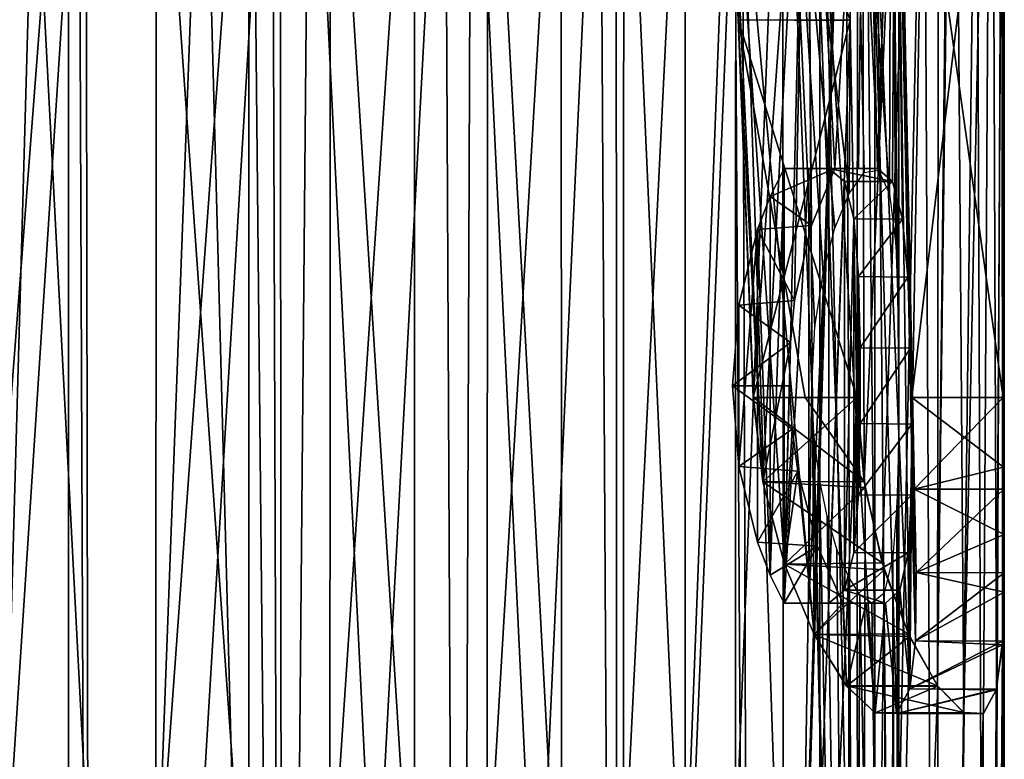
# Model space of a CAD drawing. Header units: millimetres. Extents: x -36.5 to 36.5, y -8.8 to 41.6.
# Tile 394 of 428: x 23.7 to 35, y 15.8 to 24.3. Entities that reach past the tile are written whole.
import ezdxf

# ---------------------------------------------------------------- set-up
doc = ezdxf.new("R2010")
doc.units = ezdxf.units.MM
doc.header["$LTSCALE"] = 65.185185
for name, color, linetype in [('1672', 7, 'CONTINUOUS'), ('1673', 7, 'CONTINUOUS'), ('2069', 7, 'CONTINUOUS'), ('2271', 7, 'CONTINUOUS'), ('325', 7, 'CONTINUOUS'), ('388', 7, 'CONTINUOUS'), ('389', 7, 'CONTINUOUS'), ('392', 7, 'CONTINUOUS'), ('394', 7, 'CONTINUOUS'), ('555', 7, 'CONTINUOUS'), ('579', 7, 'CONTINUOUS'), ('580', 7, 'CONTINUOUS'), ('684', 7, 'CONTINUOUS'), ('685', 7, 'CONTINUOUS'), ('686', 7, 'CONTINUOUS'), ('692', 7, 'CONTINUOUS')]:
    doc.layers.add(name, color=color, linetype=linetype)

msp = doc.modelspace()

# ---------------------------------------------------------------- linework, layer by layer
at = {"layer": '1672', "color": 7, "linetype": 'Continuous'}
for points in [[(32.47, 22.6, -4.833), (33.051, 22.6, -4.833), (33.322, 22.6, -4.012), (32.47, 22.6, -4.833)], [(32.47, 22.6, -4.833), (33.322, 22.6, -4.012), (32.754, 22.6, -4.012), (32.47, 22.6, -4.833)], [(33.543, 22.6, -3.175), (32.984, 22.6, -3.175), (32.754, 22.6, -4.012), (33.543, 22.6, -3.175)], [(33.322, 22.6, -4.012), (33.543, 22.6, -3.175), (32.754, 22.6, -4.012), (33.322, 22.6, -4.012)]]:
    msp.add_3dface(points, dxfattribs=at)
at = {"layer": '1673', "color": 7, "linetype": 'Continuous'}
for points in [[(33.144, 17.6, -4.833), (32.47, 17.6, -4.833), (32.754, 17.6, -4.012), (33.144, 17.6, -4.833)], [(33.413, 17.6, -4.012), (33.144, 17.6, -4.833), (32.754, 17.6, -4.012), (33.413, 17.6, -4.012)], [(32.984, 17.6, -3.175), (33.413, 17.6, -4.012), (32.754, 17.6, -4.012), (32.984, 17.6, -3.175)], [(32.984, 17.6, -3.175), (33.632, 17.6, -3.175), (33.413, 17.6, -4.012), (32.984, 17.6, -3.175)]]:
    msp.add_3dface(points, dxfattribs=at)
at = {"layer": '2069', "color": 7, "linetype": 'Continuous'}
for points in [[(32.47, 22.6, -4.833), (32.47, 17.6, -4.833), (32.308, 17.924, -5.239), (32.47, 22.6, -4.833)], [(32.47, 22.6, -4.833), (32.308, 17.924, -5.239), (32.308, 22.276, -5.239), (32.47, 22.6, -4.833)], [(32.47, 17.6, -4.833), (32.47, 22.6, -4.833), (32.754, 22.6, -4.012), (32.47, 17.6, -4.833)], [(32.47, 17.6, -4.833), (32.754, 22.6, -4.012), (32.754, 17.6, -4.012), (32.47, 17.6, -4.833)], [(32.984, 22.6, -3.175), (32.984, 17.6, -3.175), (32.754, 17.6, -4.012), (32.984, 22.6, -3.175)], [(32.754, 22.6, -4.012), (32.984, 22.6, -3.175), (32.754, 17.6, -4.012), (32.754, 22.6, -4.012)], [(32.984, 17.6, -3.175), (32.984, 22.6, -3.175), (33.161, 22.449, -2.321), (32.984, 17.6, -3.175)], [(32.984, 17.6, -3.175), (33.161, 22.449, -2.321), (33.161, 17.751, -2.32), (32.984, 17.6, -3.175)], [(33.161, 22.449, -2.321), (33.27, 22.018, -1.572), (33.161, 17.751, -2.32), (33.161, 22.449, -2.321)], [(32.308, 17.924, -5.239), (32.161, 21.897, -5.577), (32.308, 22.276, -5.239), (32.308, 17.924, -5.239)], [(33.27, 22.018, -1.572), (33.27, 18.182, -1.571), (33.161, 17.751, -2.32), (33.27, 22.018, -1.572)], [(33.27, 22.018, -1.572), (33.323, 21.356, -1.014), (33.27, 18.182, -1.571), (33.27, 22.018, -1.572)], [(32.161, 18.303, -5.577), (31.948, 19.173, -6.028), (32.161, 21.897, -5.577), (32.161, 18.303, -5.577)], [(31.948, 19.173, -6.028), (31.948, 21.027, -6.028), (32.161, 21.897, -5.577), (31.948, 19.173, -6.028)], [(32.308, 17.924, -5.239), (32.161, 18.303, -5.577), (32.161, 21.897, -5.577), (32.308, 17.924, -5.239)], [(33.323, 21.356, -1.014), (33.323, 18.845, -1.013), (33.27, 18.182, -1.571), (33.323, 21.356, -1.014)], [(33.323, 21.356, -1.014), (33.342, 20.537, -0.714), (33.323, 18.845, -1.013), (33.323, 21.356, -1.014)], [(31.948, 19.173, -6.028), (31.873, 20.1, -6.175), (31.948, 21.027, -6.028), (31.948, 19.173, -6.028)], [(33.342, 20.537, -0.714), (33.342, 19.665, -0.713), (33.323, 18.845, -1.013), (33.342, 20.537, -0.714)]]:
    msp.add_3dface(points, dxfattribs=at)
at = {"layer": '2271', "color": 7, "linetype": 'Continuous'}
for points in [[(22.048, 28.6, -13.818), (22.049, 0, -13.818), (24.239, 28.6, -13.278), (22.048, 28.6, -13.818)], [(22.049, 0, -13.818), (24.239, 0, -13.277), (24.239, 28.6, -13.278), (22.049, 0, -13.818)], [(24.239, 0, -13.277), (26.316, 0, -12.391), (26.311, 28.6, -12.394), (24.239, 0, -13.277)], [(24.239, 28.6, -13.278), (24.239, 0, -13.277), (26.311, 28.6, -12.394), (24.239, 28.6, -13.278)], [(27.235, 0, 11.863), (25.252, 28.13, 12.895), (27.252, 28.6, 11.852), (27.235, 0, 11.863)], [(26.311, 28.6, -12.394), (26.316, 0, -12.391), (28.219, 28.6, -11.186), (26.311, 28.6, -12.394)], [(26.316, 0, -12.391), (28.221, 0, -11.184), (28.219, 28.6, -11.186), (26.316, 0, -12.391)], [(29.043, 0, 10.515), (27.235, 0, 11.863), (27.252, 28.6, 11.852), (29.043, 0, 10.515)], [(29.059, 28.6, 10.501), (29.043, 0, 10.515), (27.252, 28.6, 11.852), (29.059, 28.6, 10.501)], [(28.219, 28.6, -11.186), (28.221, 0, -11.184), (29.904, 28.6, -9.691), (28.219, 28.6, -11.186)], [(28.221, 0, -11.184), (29.91, 0, -9.685), (29.904, 28.6, -9.691), (28.221, 0, -11.184)], [(30.614, 0, 8.892), (29.043, 0, 10.515), (29.059, 28.6, 10.501), (30.614, 0, 8.892)], [(30.624, 28.6, 8.88), (30.614, 0, 8.892), (29.059, 28.6, 10.501), (30.624, 28.6, 8.88)], [(29.904, 28.6, -9.691), (29.91, 0, -9.685), (31.331, 28.6, -7.94), (29.904, 28.6, -9.691)], [(29.91, 0, -9.685), (31.333, 0, -7.937), (31.331, 28.6, -7.94), (29.91, 0, -9.685)], [(31.9, 0, 7.041), (30.614, 0, 8.892), (30.624, 28.6, 8.88), (31.9, 0, 7.041)], [(31.911, 28.6, 7.024), (31.9, 0, 7.041), (30.624, 28.6, 8.88), (31.911, 28.6, 7.024)], [(31.331, 28.6, -7.94), (31.333, 0, -7.937), (32.454, 28.6, -5.989), (31.331, 28.6, -7.94)], [(31.333, 0, -7.937), (32.46, 0, -5.978), (32.454, 28.6, -5.989), (31.333, 0, -7.937)], [(32.876, 0, 5.003), (31.9, 0, 7.041), (31.911, 28.6, 7.024), (32.876, 0, 5.003)], [(32.88, 28.6, 4.991), (32.876, 0, 5.003), (31.911, 28.6, 7.024), (32.88, 28.6, 4.991)], [(32.46, 0, -5.978), (32.788, 20.1, -5.227), (32.454, 28.6, -5.989), (32.46, 0, -5.978)], [(32.822, 20.778, -5.14), (32.916, 21.39, -4.897), (32.454, 28.6, -5.989), (32.822, 20.778, -5.14)], [(32.788, 20.1, -5.227), (32.822, 20.778, -5.14), (32.454, 28.6, -5.989), (32.788, 20.1, -5.227)], [(32.916, 21.39, -4.897), (33.053, 21.911, -4.512), (32.454, 28.6, -5.989), (32.916, 21.39, -4.897)], [(32.454, 28.6, -5.989), (33.217, 22.312, -3.998), (33.253, 28.6, -3.875), (32.454, 28.6, -5.989)], [(33.053, 21.911, -4.512), (33.217, 22.312, -3.998), (32.454, 28.6, -5.989), (33.053, 21.911, -4.512)], [(33.509, 0, 2.84), (32.876, 0, 5.003), (32.88, 28.6, 4.991), (33.509, 0, 2.84)], [(33.513, 28.6, 2.823), (33.509, 0, 2.84), (32.88, 28.6, 4.991), (33.513, 28.6, 2.823)], [(33.217, 22.312, -3.998), (33.39, 22.554, -3.363), (33.253, 28.6, -3.875), (33.217, 22.312, -3.998)], [(33.253, 28.6, -3.875), (33.678, 22.307, -1.843), (33.7, 28.6, -1.67), (33.253, 28.6, -3.875)], [(33.553, 22.578, -2.619), (33.678, 22.307, -1.843), (33.253, 28.6, -3.875), (33.553, 22.578, -2.619)], [(33.39, 22.554, -3.363), (33.553, 22.578, -2.619), (33.253, 28.6, -3.875), (33.39, 22.554, -3.363)], [(33.787, 0, 0.598), (33.509, 0, 2.84), (33.513, 28.6, 2.823), (33.787, 0, 0.598)], [(33.788, 28.6, 0.588), (33.787, 0, 0.598), (33.513, 28.6, 2.823), (33.788, 28.6, 0.588)], [(33.678, 22.307, -1.843), (33.751, 21.723, -1.173), (33.7, 28.6, -1.67), (33.678, 22.307, -1.843)], [(33.751, 21.723, -1.173), (33.779, 20.953, -0.76), (33.7, 28.6, -1.67), (33.751, 21.723, -1.173)], [(33.7, 28.6, -1.67), (33.786, 20.1, -0.622), (33.788, 28.6, 0.588), (33.7, 28.6, -1.67)], [(33.779, 20.953, -0.76), (33.786, 20.1, -0.622), (33.7, 28.6, -1.67), (33.779, 20.953, -0.76)], [(33.786, 20.1, -0.622), (33.787, 0, 0.598), (33.788, 28.6, 0.588), (33.786, 20.1, -0.622)], [(23.84, 26.747, 13.404), (25.252, 28.13, 12.895), (25.231, 0, 12.904), (23.84, 26.747, 13.404)], [(25.231, 0, 12.904), (25.252, 28.13, 12.895), (27.235, 0, 11.863), (25.231, 0, 12.904)], [(22.604, 25.151, 13.716), (23.84, 26.747, 13.404), (23.088, 0, 13.608), (22.604, 25.151, 13.716)], [(23.088, 0, 13.608), (23.84, 26.747, 13.404), (25.231, 0, 12.904), (23.088, 0, 13.608)], [(33.255, 0, -3.869), (32.788, 20.1, -5.227), (32.46, 0, -5.978), (33.255, 0, -3.869)], [(32.811, 19.545, -5.169), (32.788, 20.1, -5.227), (33.255, 0, -3.869), (32.811, 19.545, -5.169)], [(33.786, 20.1, -0.622), (33.782, 19.392, -0.716), (33.787, 0, 0.598), (33.786, 20.1, -0.622)], [(32.875, 19.027, -5.004), (32.811, 19.545, -5.169), (33.255, 0, -3.869), (32.875, 19.027, -5.004)], [(33.782, 19.392, -0.716), (33.764, 18.728, -0.999), (33.787, 0, 0.598), (33.782, 19.392, -0.716)], [(32.964, 18.6, -4.766), (32.875, 19.027, -5.004), (33.255, 0, -3.869), (32.964, 18.6, -4.766)], [(33.764, 18.728, -0.999), (33.719, 18.134, -1.501), (33.787, 0, 0.598), (33.764, 18.728, -0.999)], [(33.076, 18.222, -4.445), (32.964, 18.6, -4.766), (33.255, 0, -3.869), (33.076, 18.222, -4.445)], [(33.208, 17.907, -4.029), (33.076, 18.222, -4.445), (33.255, 0, -3.869), (33.208, 17.907, -4.029)], [(33.719, 18.134, -1.501), (33.62, 17.715, -2.236), (33.702, 0, -1.654), (33.719, 18.134, -1.501)], [(33.787, 0, 0.598), (33.719, 18.134, -1.501), (33.702, 0, -1.654), (33.787, 0, 0.598)], [(33.339, 17.698, -3.562), (33.208, 17.907, -4.029), (33.255, 0, -3.869), (33.339, 17.698, -3.562)], [(33.702, 0, -1.654), (33.339, 17.698, -3.562), (33.255, 0, -3.869), (33.702, 0, -1.654)], [(33.477, 17.601, -2.991), (33.339, 17.698, -3.562), (33.702, 0, -1.654), (33.477, 17.601, -2.991)], [(33.62, 17.715, -2.236), (33.477, 17.601, -2.991), (33.702, 0, -1.654), (33.62, 17.715, -2.236)]]:
    msp.add_3dface(points, dxfattribs=at)
at = {"layer": '325', "color": 7, "linetype": 'Continuous'}
for points in [[(33.227, 24.301, -7.125), (33.146, 28.6, -7.275), (33.343, 38.1, -6.901), (33.227, 24.301, -7.125)], [(33.306, 19.967, -6.974), (33.227, 24.301, -7.125), (33.343, 38.1, -6.901), (33.306, 19.967, -6.974)], [(33.389, 19, -6.811), (33.306, 19.967, -6.974), (33.343, 38.1, -6.901), (33.389, 19, -6.811)], [(34.256, 38.1, -4.697), (33.389, 19, -6.811), (33.343, 38.1, -6.901), (34.256, 38.1, -4.697)], [(33.595, 18.064, -6.383), (33.389, 19, -6.811), (34.256, 38.1, -4.697), (33.595, 18.064, -6.383)], [(33.898, 17.247, -5.684), (33.595, 18.064, -6.383), (34.256, 38.1, -4.697), (33.898, 17.247, -5.684)], [(34.232, 16.651, -4.769), (33.898, 17.247, -5.684), (34.256, 38.1, -4.697), (34.232, 16.651, -4.769)], [(34.421, 33.6, -4.154), (34.232, 16.651, -4.769), (34.256, 38.1, -4.697), (34.421, 33.6, -4.154)], [(34.421, 33.6, -4.154), (34.421, 31.6, -4.154), (34.232, 16.651, -4.769), (34.421, 33.6, -4.154)], [(34.232, 16.651, -4.769), (34.421, 31.6, -4.154), (34.533, 16.342, -3.737), (34.232, 16.651, -4.769)], [(34.421, 31.6, -4.154), (34.854, 31.6, -2.098), (34.533, 16.342, -3.737), (34.421, 31.6, -4.154)], [(34.533, 16.342, -3.737), (34.854, 31.6, -2.098), (34.762, 16.333, -2.677), (34.533, 16.342, -3.737)], [(34.762, 16.333, -2.677), (34.854, 31.6, -2.098), (34.909, 16.613, -1.664), (34.762, 16.333, -2.677)], [(34.854, 31.6, -2.098), (35, 31.6), (34.909, 16.613, -1.664), (34.854, 31.6, -2.098)], [(34.909, 16.613, -1.664), (35, 31.6), (34.981, 17.163, -0.762), (34.909, 16.613, -1.664)], [(35, 31.6), (34.972, 28.6, 0.925), (34.994, 18.91, 0.435), (35, 31.6)], [(34.981, 17.163, -0.762), (35, 31.6), (35, 17.949, -0.041), (34.981, 17.163, -0.762)], [(35, 17.949, -0.041), (35, 31.6), (34.994, 18.91, 0.435), (35, 17.949, -0.041)], [(34.994, 18.91, 0.435), (34.972, 28.6, 0.925), (34.987, 19.967, 0.624), (34.994, 18.91, 0.435)]]:
    msp.add_3dface(points, dxfattribs=at)
at = {"layer": '388', "color": 7, "linetype": 'Continuous'}
for points in [[(34.972, 28.6, 0.925), (33.769, 28.6, 0.925), (33.937, 19.967, 0.624), (34.972, 28.6, 0.925)], [(34.987, 19.967, 0.624), (34.972, 28.6, 0.925), (33.937, 19.967, 0.624), (34.987, 19.967, 0.624)]]:
    msp.add_3dface(points, dxfattribs=at)
at = {"layer": '389', "color": 7, "linetype": 'Continuous'}
for points in [[(31.761, 28.6, -7.275), (33.146, 28.6, -7.275), (33.227, 24.301, -7.125), (31.761, 28.6, -7.275)], [(31.761, 28.6, -7.275), (33.227, 24.301, -7.125), (31.938, 24.309, -7.125), (31.761, 28.6, -7.275)], [(33.227, 24.301, -7.125), (33.306, 19.967, -6.974), (31.938, 24.309, -7.125), (33.227, 24.301, -7.125)], [(31.938, 24.309, -7.125), (33.306, 19.967, -6.974), (32.71, 19.967, -6.974), (31.938, 24.309, -7.125)], [(32.114, 19.967, -6.974), (31.938, 24.309, -7.125), (32.71, 19.967, -6.974), (32.114, 19.967, -6.974)]]:
    msp.add_3dface(points, dxfattribs=at)
at = {"layer": '392', "color": 7, "linetype": 'Continuous'}
for points in [[(32.114, 19.967, -6.974), (33.389, 19, -6.811), (32.224, 18.996, -6.81), (32.114, 19.967, -6.974)], [(33.389, 19, -6.811), (32.114, 19.967, -6.974), (32.71, 19.967, -6.974), (33.389, 19, -6.811)], [(33.306, 19.967, -6.974), (33.389, 19, -6.811), (32.71, 19.967, -6.974), (33.306, 19.967, -6.974)], [(34.987, 19.967, 0.624), (33.937, 19.967, 0.624), (33.962, 18.911, 0.435), (34.987, 19.967, 0.624)], [(34.994, 18.91, 0.435), (34.987, 19.967, 0.624), (33.962, 18.911, 0.435), (34.994, 18.91, 0.435)], [(33.389, 19, -6.811), (33.595, 18.064, -6.383), (32.224, 18.996, -6.81), (33.389, 19, -6.811)], [(33.595, 18.064, -6.383), (32.472, 18.051, -6.374), (32.224, 18.996, -6.81), (33.595, 18.064, -6.383)], [(34.994, 18.91, 0.435), (33.962, 18.911, 0.435), (33.986, 17.952, -0.04), (34.994, 18.91, 0.435)], [(35, 17.949, -0.041), (34.994, 18.91, 0.435), (33.986, 17.952, -0.04), (35, 17.949, -0.041)], [(33.595, 18.064, -6.383), (33.898, 17.247, -5.684), (32.472, 18.051, -6.374), (33.595, 18.064, -6.383)], [(33.898, 17.247, -5.684), (32.815, 17.24, -5.676), (32.472, 18.051, -6.374), (33.898, 17.247, -5.684)], [(35, 17.949, -0.041), (33.986, 17.952, -0.04), (33.979, 17.167, -0.758), (35, 17.949, -0.041)], [(34.981, 17.163, -0.762), (35, 17.949, -0.041), (33.979, 17.167, -0.758), (34.981, 17.163, -0.762)], [(33.898, 17.247, -5.684), (34.232, 16.651, -4.769), (32.815, 17.24, -5.676), (33.898, 17.247, -5.684)], [(34.232, 16.651, -4.769), (33.186, 16.649, -4.764), (32.815, 17.24, -5.676), (34.232, 16.651, -4.769)], [(34.981, 17.163, -0.762), (33.979, 17.167, -0.758), (33.912, 16.616, -1.657), (34.981, 17.163, -0.762)], [(34.909, 16.613, -1.664), (34.981, 17.163, -0.762), (33.912, 16.616, -1.657), (34.909, 16.613, -1.664)], [(34.232, 16.651, -4.769), (34.533, 16.342, -3.737), (33.186, 16.649, -4.764), (34.232, 16.651, -4.769)], [(34.533, 16.342, -3.737), (33.516, 16.341, -3.729), (33.186, 16.649, -4.764), (34.533, 16.342, -3.737)], [(34.909, 16.613, -1.664), (33.912, 16.616, -1.657), (33.761, 16.334, -2.669), (34.909, 16.613, -1.664)], [(34.762, 16.333, -2.677), (34.909, 16.613, -1.664), (33.761, 16.334, -2.669), (34.762, 16.333, -2.677)], [(34.533, 16.342, -3.737), (34.762, 16.333, -2.677), (33.516, 16.341, -3.729), (34.533, 16.342, -3.737)], [(34.762, 16.333, -2.677), (33.761, 16.334, -2.669), (33.516, 16.341, -3.729), (34.762, 16.333, -2.677)]]:
    msp.add_3dface(points, dxfattribs=at)
at = {"layer": '394', "color": 7, "linetype": 'Continuous'}
for points in [[(32.731, 28.6, -5.365), (31.761, 28.6, -7.275), (32.815, 17.24, -5.676), (32.731, 28.6, -5.365)], [(31.761, 28.6, -7.275), (31.938, 24.309, -7.125), (32.224, 18.996, -6.81), (31.761, 28.6, -7.275)], [(32.815, 17.24, -5.676), (31.761, 28.6, -7.275), (32.472, 18.051, -6.374), (32.815, 17.24, -5.676)], [(32.472, 18.051, -6.374), (31.761, 28.6, -7.275), (32.224, 18.996, -6.81), (32.472, 18.051, -6.374)], [(33.398, 28.6, -3.33), (32.731, 28.6, -5.365), (33.516, 16.341, -3.729), (33.398, 28.6, -3.33)], [(33.516, 16.341, -3.729), (32.731, 28.6, -5.365), (33.186, 16.649, -4.764), (33.516, 16.341, -3.729)], [(33.186, 16.649, -4.764), (32.731, 28.6, -5.365), (32.815, 17.24, -5.676), (33.186, 16.649, -4.764)], [(33.747, 28.6, -1.217), (33.398, 28.6, -3.33), (33.912, 16.616, -1.657), (33.747, 28.6, -1.217)], [(33.912, 16.616, -1.657), (33.398, 28.6, -3.33), (33.761, 16.334, -2.669), (33.912, 16.616, -1.657)], [(33.761, 16.334, -2.669), (33.398, 28.6, -3.33), (33.516, 16.341, -3.729), (33.761, 16.334, -2.669)], [(33.769, 28.6, 0.925), (33.747, 28.6, -1.217), (33.937, 19.967, 0.624), (33.769, 28.6, 0.925)], [(33.937, 19.967, 0.624), (33.747, 28.6, -1.217), (33.962, 18.911, 0.435), (33.937, 19.967, 0.624)], [(33.962, 18.911, 0.435), (33.747, 28.6, -1.217), (33.986, 17.952, -0.04), (33.962, 18.911, 0.435)], [(33.986, 17.952, -0.04), (33.747, 28.6, -1.217), (33.979, 17.167, -0.758), (33.986, 17.952, -0.04)], [(33.979, 17.167, -0.758), (33.747, 28.6, -1.217), (33.912, 16.616, -1.657), (33.979, 17.167, -0.758)], [(31.938, 24.309, -7.125), (32.114, 19.967, -6.974), (32.224, 18.996, -6.81), (31.938, 24.309, -7.125)]]:
    msp.add_3dface(points, dxfattribs=at)
at = {"layer": '555', "color": 7, "linetype": 'Continuous'}
for points in [[(23.656, 28.441, -14.703), (24.438, 28.6, -14.475), (22.178, -6.3, -15.013), (23.656, 28.441, -14.703)], [(22.178, -6.3, -15.013), (24.438, 28.6, -14.475), (24.497, -6.3, -14.456), (22.178, -6.3, -15.013)], [(24.438, 28.6, -14.475), (26.579, 28.6, -13.605), (24.497, -6.3, -14.456), (24.438, 28.6, -14.475)], [(24.497, -6.3, -14.456), (26.579, 28.6, -13.605), (26.701, -6.3, -13.543), (24.497, -6.3, -14.456)], [(26.672, 28.571, 13.558), (26.352, 28.489, 13.715), (26.701, -6.3, 13.543), (26.672, 28.571, 13.558)], [(26.579, 28.6, -13.605), (28.565, 28.6, -12.418), (26.701, -6.3, -13.543), (26.579, 28.6, -13.605)], [(27.01, 28.6, 13.381), (26.672, 28.571, 13.558), (26.701, -6.3, 13.543), (27.01, 28.6, 13.381)], [(28.734, -6.3, 12.297), (27.01, 28.6, 13.381), (26.701, -6.3, 13.543), (28.734, -6.3, 12.297)], [(26.701, -6.3, -13.543), (28.565, 28.6, -12.418), (28.734, -6.3, -12.297), (26.701, -6.3, -13.543)], [(28.868, 28.6, 12.199), (27.01, 28.6, 13.381), (28.734, -6.3, 12.297), (28.868, 28.6, 12.199)], [(28.565, 28.6, -12.418), (30.347, 28.6, -10.945), (28.734, -6.3, -12.297), (28.565, 28.6, -12.418)], [(30.548, -6.3, 10.748), (28.868, 28.6, 12.199), (28.734, -6.3, 12.297), (30.548, -6.3, 10.748)], [(28.734, -6.3, -12.297), (30.347, 28.6, -10.945), (30.548, -6.3, -10.748), (28.734, -6.3, -12.297)], [(30.537, 28.6, 10.759), (28.868, 28.6, 12.199), (30.548, -6.3, 10.748), (30.537, 28.6, 10.759)], [(30.347, 28.6, -10.945), (31.886, 28.6, -9.217), (30.548, -6.3, -10.748), (30.347, 28.6, -10.945)], [(31.98, 28.6, 9.093), (30.537, 28.6, 10.759), (30.548, -6.3, 10.748), (31.98, 28.6, 9.093)], [(32.097, -6.3, 8.934), (31.98, 28.6, 9.093), (30.548, -6.3, 10.748), (32.097, -6.3, 8.934)], [(30.548, -6.3, -10.748), (31.886, 28.6, -9.217), (32.097, -6.3, -8.934), (30.548, -6.3, -10.748)], [(31.886, 28.6, -9.217), (33.146, 28.6, -7.275), (32.097, -6.3, -8.934), (31.886, 28.6, -9.217)], [(33.167, 28.6, 7.237), (31.98, 28.6, 9.093), (32.097, -6.3, 8.934), (33.167, 28.6, 7.237)], [(33.343, -6.3, 6.901), (33.167, 28.6, 7.237), (32.097, -6.3, 8.934), (33.343, -6.3, 6.901)], [(33.146, 28.6, -7.275), (33.227, 24.302, -7.125), (32.097, -6.3, -8.934), (33.146, 28.6, -7.275)], [(34.073, 28.6, 5.228), (33.167, 28.6, 7.237), (33.343, -6.3, 6.901), (34.073, 28.6, 5.228)], [(34.256, -6.3, 4.697), (34.073, 28.6, 5.228), (33.343, -6.3, 6.901), (34.256, -6.3, 4.697)], [(34.679, 28.6, 3.109), (34.073, 28.6, 5.228), (34.256, -6.3, 4.697), (34.679, 28.6, 3.109)], [(34.813, -6.3, 2.378), (34.679, 28.6, 3.109), (34.256, -6.3, 4.697), (34.813, -6.3, 2.378)], [(34.972, 28.6, 0.925), (34.679, 28.6, 3.109), (34.813, -6.3, 2.378), (34.972, 28.6, 0.925)], [(35, -6.3), (34.972, 28.6, 0.925), (34.813, -6.3, 2.378), (35, -6.3)], [(34.98, 24.285, 0.774), (34.972, 28.6, 0.925), (35, -6.3), (34.98, 24.285, 0.774)], [(26.352, 28.489, 13.715), (25.784, 28.18, 13.973), (26.701, -6.3, 13.543), (26.352, 28.489, 13.715)], [(25.784, 28.18, 13.973), (24.36, 26.924, 14.5), (24.497, -6.3, 14.456), (25.784, 28.18, 13.973)], [(26.701, -6.3, 13.543), (25.784, 28.18, 13.973), (24.497, -6.3, 14.456), (26.701, -6.3, 13.543)], [(24.36, 26.924, 14.5), (23.025, 25.393, 14.854), (24.497, -6.3, 14.456), (24.36, 26.924, 14.5)], [(23.025, 25.393, 14.854), (22.411, 24.522, 14.974), (24.497, -6.3, 14.456), (23.025, 25.393, 14.854)], [(24.497, -6.3, 14.456), (22.411, 24.522, 14.974), (22.178, -6.3, 15.013), (24.497, -6.3, 14.456)], [(33.227, 24.302, -7.125), (33.306, 19.967, -6.974), (32.097, -6.3, -8.934), (33.227, 24.302, -7.125)], [(34.987, 19.967, 0.624), (34.98, 24.285, 0.774), (35, -6.3), (34.987, 19.967, 0.624)], [(32.097, -6.3, -8.934), (33.306, 19.967, -6.974), (33.343, -6.3, -6.901), (32.097, -6.3, -8.934)], [(33.306, 19.967, -6.974), (33.399, 18.932, -6.791), (33.343, -6.3, -6.901), (33.306, 19.967, -6.974)], [(34.991, 19.165, 0.509), (34.987, 19.967, 0.624), (35, -6.3), (34.991, 19.165, 0.509)], [(34.998, 18.392, 0.22), (34.991, 19.165, 0.509), (35, -6.3), (34.998, 18.392, 0.22)], [(33.399, 18.932, -6.791), (33.618, 17.985, -6.333), (33.343, -6.3, -6.901), (33.399, 18.932, -6.791)], [(34.999, 17.726, -0.206), (34.998, 18.392, 0.22), (35, -6.3), (34.999, 17.726, -0.206)], [(33.618, 17.985, -6.333), (33.909, 17.219, -5.654), (33.343, -6.3, -6.901), (33.618, 17.985, -6.333)], [(34.978, 17.123, -0.811), (34.999, 17.726, -0.206), (34.813, -6.3, -2.378), (34.978, 17.123, -0.811)], [(34.813, -6.3, -2.378), (34.999, 17.726, -0.206), (35, -6.3), (34.813, -6.3, -2.378)], [(33.909, 17.219, -5.654), (34.235, 16.647, -4.762), (33.343, -6.3, -6.901), (33.909, 17.219, -5.654)], [(34.906, 16.604, -1.684), (34.978, 17.123, -0.811), (34.813, -6.3, -2.378), (34.906, 16.604, -1.684)], [(33.343, -6.3, -6.901), (34.235, 16.647, -4.762), (34.256, -6.3, -4.697), (33.343, -6.3, -6.901)], [(34.235, 16.647, -4.762), (34.539, 16.338, -3.717), (34.256, -6.3, -4.697), (34.235, 16.647, -4.762)], [(34.758, 16.328, -2.702), (34.906, 16.604, -1.684), (34.813, -6.3, -2.378), (34.758, 16.328, -2.702)], [(34.539, 16.338, -3.717), (34.758, 16.328, -2.702), (34.256, -6.3, -4.697), (34.539, 16.338, -3.717)], [(34.256, -6.3, -4.697), (34.758, 16.328, -2.702), (34.813, -6.3, -2.378), (34.256, -6.3, -4.697)]]:
    msp.add_3dface(points, dxfattribs=at)
at = {"layer": '579', "color": 7, "linetype": 'Continuous'}
for points in [[(33.051, 22.6, -4.833), (32.47, 22.6, -4.833), (32.308, 22.276, -5.239), (33.051, 22.6, -4.833)], [(32.783, 21.943, -5.542), (33.051, 22.6, -4.833), (32.308, 22.276, -5.239), (32.783, 21.943, -5.542)], [(32.161, 21.897, -5.577), (32.783, 21.943, -5.542), (32.308, 22.276, -5.239), (32.161, 21.897, -5.577)], [(31.948, 21.027, -6.028), (32.589, 21.08, -6.011), (32.161, 21.897, -5.577), (31.948, 21.027, -6.028)], [(32.589, 21.08, -6.011), (32.783, 21.943, -5.542), (32.161, 21.897, -5.577), (32.589, 21.08, -6.011)], [(32.54, 20.598, -6.133), (32.589, 21.08, -6.011), (31.948, 21.027, -6.028), (32.54, 20.598, -6.133)], [(31.873, 20.1, -6.175), (32.54, 20.598, -6.133), (31.948, 21.027, -6.028), (31.873, 20.1, -6.175)], [(32.53, 20.1, -6.175), (32.54, 20.598, -6.133), (31.873, 20.1, -6.175), (32.53, 20.1, -6.175)], [(32.56, 19.602, -6.133), (32.53, 20.1, -6.175), (31.873, 20.1, -6.175), (32.56, 19.602, -6.133)], [(31.948, 19.173, -6.028), (32.56, 19.602, -6.133), (31.873, 20.1, -6.175), (31.948, 19.173, -6.028)], [(32.627, 19.118, -6.01), (32.56, 19.602, -6.133), (31.948, 19.173, -6.028), (32.627, 19.118, -6.01)], [(32.161, 18.303, -5.577), (32.627, 19.118, -6.01), (31.948, 19.173, -6.028), (32.161, 18.303, -5.577)], [(32.853, 18.256, -5.541), (32.627, 19.118, -6.01), (32.161, 18.303, -5.577), (32.853, 18.256, -5.541)], [(32.308, 17.924, -5.239), (32.853, 18.256, -5.541), (32.161, 18.303, -5.577), (32.308, 17.924, -5.239)], [(32.47, 17.6, -4.833), (32.853, 18.256, -5.541), (32.308, 17.924, -5.239), (32.47, 17.6, -4.833)], [(33.144, 17.6, -4.833), (32.853, 18.256, -5.541), (32.47, 17.6, -4.833), (33.144, 17.6, -4.833)]]:
    msp.add_3dface(points, dxfattribs=at)
at = {"layer": '580', "color": 7, "linetype": 'Continuous'}
for points in [[(33.543, 22.6, -3.175), (33.716, 22.448, -2.318), (32.984, 22.6, -3.175), (33.543, 22.6, -3.175)], [(32.984, 22.6, -3.175), (33.716, 22.448, -2.318), (33.161, 22.449, -2.321), (32.984, 22.6, -3.175)], [(33.161, 22.449, -2.321), (33.716, 22.448, -2.318), (33.27, 22.018, -1.572), (33.161, 22.449, -2.321)], [(33.716, 22.448, -2.318), (33.828, 22.015, -1.568), (33.27, 22.018, -1.572), (33.716, 22.448, -2.318)], [(33.27, 22.018, -1.572), (33.828, 22.015, -1.568), (33.323, 21.356, -1.014), (33.27, 22.018, -1.572)], [(33.828, 22.015, -1.568), (33.891, 21.35, -1.01), (33.323, 21.356, -1.014), (33.828, 22.015, -1.568)], [(33.323, 21.356, -1.014), (33.891, 21.35, -1.01), (33.342, 20.537, -0.714), (33.323, 21.356, -1.014)], [(33.891, 21.35, -1.01), (33.923, 20.531, -0.712), (33.342, 20.537, -0.714), (33.891, 21.35, -1.01)], [(33.342, 20.537, -0.714), (33.923, 20.531, -0.712), (33.342, 19.665, -0.713), (33.342, 20.537, -0.714)], [(33.923, 20.531, -0.712), (33.938, 19.659, -0.714), (33.342, 19.665, -0.713), (33.923, 20.531, -0.712)], [(33.342, 19.665, -0.713), (33.938, 19.659, -0.714), (33.323, 18.845, -1.013), (33.342, 19.665, -0.713)], [(33.938, 19.659, -0.714), (33.934, 18.841, -1.015), (33.323, 18.845, -1.013), (33.938, 19.659, -0.714)], [(33.323, 18.845, -1.013), (33.934, 18.841, -1.015), (33.27, 18.182, -1.571), (33.323, 18.845, -1.013)], [(33.934, 18.841, -1.015), (33.894, 18.179, -1.575), (33.27, 18.182, -1.571), (33.934, 18.841, -1.015)], [(33.27, 18.182, -1.571), (33.894, 18.179, -1.575), (33.161, 17.751, -2.32), (33.27, 18.182, -1.571)], [(33.894, 18.179, -1.575), (33.798, 17.75, -2.322), (33.161, 17.751, -2.32), (33.894, 18.179, -1.575)], [(33.632, 17.6, -3.175), (32.984, 17.6, -3.175), (33.161, 17.751, -2.32), (33.632, 17.6, -3.175)], [(33.798, 17.75, -2.322), (33.632, 17.6, -3.175), (33.161, 17.751, -2.32), (33.798, 17.75, -2.322)]]:
    msp.add_3dface(points, dxfattribs=at)
at = {"layer": '684', "color": 7, "linetype": 'Continuous'}
for points in [[(33.306, 19.967, -6.974), (32.113, 19.967, -6.974), (32.223, 18.995, -6.812), (33.306, 19.967, -6.974)], [(33.399, 18.932, -6.791), (33.306, 19.967, -6.974), (32.223, 18.995, -6.812), (33.399, 18.932, -6.791)], [(34.987, 19.967, 0.624), (34.991, 19.165, 0.509), (33.937, 19.967, 0.624), (34.987, 19.967, 0.624)], [(34.991, 19.165, 0.509), (33.962, 18.911, 0.435), (33.937, 19.967, 0.624), (34.991, 19.165, 0.509)], [(34.991, 19.165, 0.509), (34.998, 18.392, 0.22), (33.962, 18.911, 0.435), (34.991, 19.165, 0.509)], [(33.399, 18.932, -6.791), (32.223, 18.995, -6.812), (32.471, 18.049, -6.375), (33.399, 18.932, -6.791)], [(33.618, 17.985, -6.333), (33.399, 18.932, -6.791), (32.471, 18.049, -6.375), (33.618, 17.985, -6.333)], [(34.998, 18.392, 0.22), (33.986, 17.952, -0.04), (33.962, 18.911, 0.435), (34.998, 18.392, 0.22)], [(34.998, 18.392, 0.22), (34.999, 17.726, -0.206), (33.986, 17.952, -0.04), (34.998, 18.392, 0.22)], [(33.618, 17.985, -6.333), (32.471, 18.049, -6.375), (32.814, 17.239, -5.677), (33.618, 17.985, -6.333)], [(33.909, 17.219, -5.654), (33.618, 17.985, -6.333), (32.814, 17.239, -5.677), (33.909, 17.219, -5.654)], [(34.999, 17.726, -0.206), (33.98, 17.166, -0.758), (33.986, 17.952, -0.04), (34.999, 17.726, -0.206)], [(34.999, 17.726, -0.206), (34.978, 17.123, -0.811), (33.98, 17.166, -0.758), (34.999, 17.726, -0.206)], [(33.909, 17.219, -5.654), (32.814, 17.239, -5.677), (33.186, 16.648, -4.765), (33.909, 17.219, -5.654)], [(34.235, 16.647, -4.762), (33.909, 17.219, -5.654), (33.186, 16.648, -4.765), (34.235, 16.647, -4.762)], [(34.978, 17.123, -0.811), (33.912, 16.615, -1.657), (33.98, 17.166, -0.758), (34.978, 17.123, -0.811)], [(34.978, 17.123, -0.811), (34.906, 16.604, -1.684), (33.912, 16.615, -1.657), (34.978, 17.123, -0.811)], [(34.235, 16.647, -4.762), (33.186, 16.648, -4.765), (33.516, 16.34, -3.729), (34.235, 16.647, -4.762)], [(34.539, 16.338, -3.717), (34.235, 16.647, -4.762), (33.516, 16.34, -3.729), (34.539, 16.338, -3.717)], [(34.906, 16.604, -1.684), (33.761, 16.333, -2.669), (33.912, 16.615, -1.657), (34.906, 16.604, -1.684)], [(34.906, 16.604, -1.684), (34.758, 16.328, -2.702), (33.761, 16.333, -2.669), (34.906, 16.604, -1.684)], [(34.539, 16.338, -3.717), (33.516, 16.34, -3.729), (33.761, 16.333, -2.669), (34.539, 16.338, -3.717)], [(34.758, 16.328, -2.702), (34.539, 16.338, -3.717), (33.761, 16.333, -2.669), (34.758, 16.328, -2.702)]]:
    msp.add_3dface(points, dxfattribs=at)
at = {"layer": '685', "color": 7, "linetype": 'Continuous'}
for points in [[(33.227, 24.302, -7.125), (33.146, 28.6, -7.275), (31.938, 24.309, -7.125), (33.227, 24.302, -7.125)], [(33.227, 24.302, -7.125), (31.938, 24.309, -7.125), (32.113, 19.967, -6.974), (33.227, 24.302, -7.125)], [(33.306, 19.967, -6.974), (33.227, 24.302, -7.125), (32.113, 19.967, -6.974), (33.306, 19.967, -6.974)]]:
    msp.add_3dface(points, dxfattribs=at)
at = {"layer": '686', "color": 7, "linetype": 'Continuous'}
for points in [[(34.972, 28.6, 0.925), (34.98, 24.285, 0.774), (33.769, 28.6, 0.925), (34.972, 28.6, 0.925)], [(34.98, 24.285, 0.774), (34.987, 19.967, 0.624), (33.769, 28.6, 0.925), (34.98, 24.285, 0.774)], [(33.769, 28.6, 0.925), (34.987, 19.967, 0.624), (33.937, 19.967, 0.624), (33.769, 28.6, 0.925)]]:
    msp.add_3dface(points, dxfattribs=at)
at = {"layer": '692', "color": 7, "linetype": 'Continuous'}
for points in [[(31.938, 24.309, -7.125), (32.731, 28.6, -5.365), (32.113, 19.967, -6.974), (31.938, 24.309, -7.125)], [(32.113, 19.967, -6.974), (32.731, 28.6, -5.365), (32.223, 18.995, -6.812), (32.113, 19.967, -6.974)], [(32.731, 28.6, -5.365), (32.54, 20.598, -6.133), (32.223, 18.995, -6.812), (32.731, 28.6, -5.365)], [(32.589, 21.08, -6.011), (32.54, 20.598, -6.133), (32.731, 28.6, -5.365), (32.589, 21.08, -6.011)], [(32.783, 21.943, -5.542), (32.589, 21.08, -6.011), (32.731, 28.6, -5.365), (32.783, 21.943, -5.542)], [(33.051, 22.6, -4.833), (32.783, 21.943, -5.542), (32.731, 28.6, -5.365), (33.051, 22.6, -4.833)], [(33.398, 28.6, -3.33), (33.051, 22.6, -4.833), (32.731, 28.6, -5.365), (33.398, 28.6, -3.33)], [(33.051, 22.6, -4.833), (33.398, 28.6, -3.33), (33.322, 22.6, -4.012), (33.051, 22.6, -4.833)], [(33.398, 28.6, -3.33), (33.543, 22.6, -3.175), (33.322, 22.6, -4.012), (33.398, 28.6, -3.33)], [(33.747, 28.6, -1.217), (33.543, 22.6, -3.175), (33.398, 28.6, -3.33), (33.747, 28.6, -1.217)], [(33.716, 22.448, -2.318), (33.543, 22.6, -3.175), (33.747, 28.6, -1.217), (33.716, 22.448, -2.318)], [(33.828, 22.015, -1.568), (33.716, 22.448, -2.318), (33.747, 28.6, -1.217), (33.828, 22.015, -1.568)], [(33.891, 21.35, -1.01), (33.828, 22.015, -1.568), (33.747, 28.6, -1.217), (33.891, 21.35, -1.01)], [(33.769, 28.6, 0.925), (33.891, 21.35, -1.01), (33.747, 28.6, -1.217), (33.769, 28.6, 0.925)], [(33.923, 20.531, -0.712), (33.891, 21.35, -1.01), (33.769, 28.6, 0.925), (33.923, 20.531, -0.712)], [(33.923, 20.531, -0.712), (33.769, 28.6, 0.925), (33.986, 17.952, -0.04), (33.923, 20.531, -0.712)], [(33.986, 17.952, -0.04), (33.769, 28.6, 0.925), (33.962, 18.911, 0.435), (33.986, 17.952, -0.04)], [(33.962, 18.911, 0.435), (33.769, 28.6, 0.925), (33.937, 19.967, 0.624), (33.962, 18.911, 0.435)], [(32.223, 18.995, -6.812), (32.54, 20.598, -6.133), (32.471, 18.049, -6.375), (32.223, 18.995, -6.812)], [(32.54, 20.598, -6.133), (32.53, 20.1, -6.175), (32.471, 18.049, -6.375), (32.54, 20.598, -6.133)], [(33.938, 19.659, -0.714), (33.923, 20.531, -0.712), (33.986, 17.952, -0.04), (33.938, 19.659, -0.714)], [(32.53, 20.1, -6.175), (32.56, 19.602, -6.133), (32.471, 18.049, -6.375), (32.53, 20.1, -6.175)], [(32.56, 19.602, -6.133), (32.627, 19.118, -6.01), (32.471, 18.049, -6.375), (32.56, 19.602, -6.133)], [(33.934, 18.841, -1.015), (33.938, 19.659, -0.714), (33.98, 17.166, -0.758), (33.934, 18.841, -1.015)], [(33.98, 17.166, -0.758), (33.938, 19.659, -0.714), (33.986, 17.952, -0.04), (33.98, 17.166, -0.758)], [(32.471, 18.049, -6.375), (32.627, 19.118, -6.01), (32.814, 17.239, -5.677), (32.471, 18.049, -6.375)], [(32.627, 19.118, -6.01), (32.853, 18.256, -5.541), (32.814, 17.239, -5.677), (32.627, 19.118, -6.01)], [(33.894, 18.179, -1.575), (33.934, 18.841, -1.015), (33.912, 16.615, -1.657), (33.894, 18.179, -1.575)], [(33.912, 16.615, -1.657), (33.934, 18.841, -1.015), (33.98, 17.166, -0.758), (33.912, 16.615, -1.657)], [(32.853, 18.256, -5.541), (33.144, 17.6, -4.833), (32.814, 17.239, -5.677), (32.853, 18.256, -5.541)], [(33.798, 17.75, -2.322), (33.894, 18.179, -1.575), (33.912, 16.615, -1.657), (33.798, 17.75, -2.322)], [(33.632, 17.6, -3.175), (33.798, 17.75, -2.322), (33.761, 16.333, -2.669), (33.632, 17.6, -3.175)], [(33.761, 16.333, -2.669), (33.798, 17.75, -2.322), (33.912, 16.615, -1.657), (33.761, 16.333, -2.669)], [(32.814, 17.239, -5.677), (33.144, 17.6, -4.833), (33.186, 16.648, -4.765), (32.814, 17.239, -5.677)], [(33.186, 16.648, -4.765), (33.144, 17.6, -4.833), (33.413, 17.6, -4.012), (33.186, 16.648, -4.765)], [(33.516, 16.34, -3.729), (33.186, 16.648, -4.765), (33.413, 17.6, -4.012), (33.516, 16.34, -3.729)], [(33.632, 17.6, -3.175), (33.516, 16.34, -3.729), (33.413, 17.6, -4.012), (33.632, 17.6, -3.175)], [(33.516, 16.34, -3.729), (33.632, 17.6, -3.175), (33.761, 16.333, -2.669), (33.516, 16.34, -3.729)]]:
    msp.add_3dface(points, dxfattribs=at)

doc.saveas('drawing.dxf')
